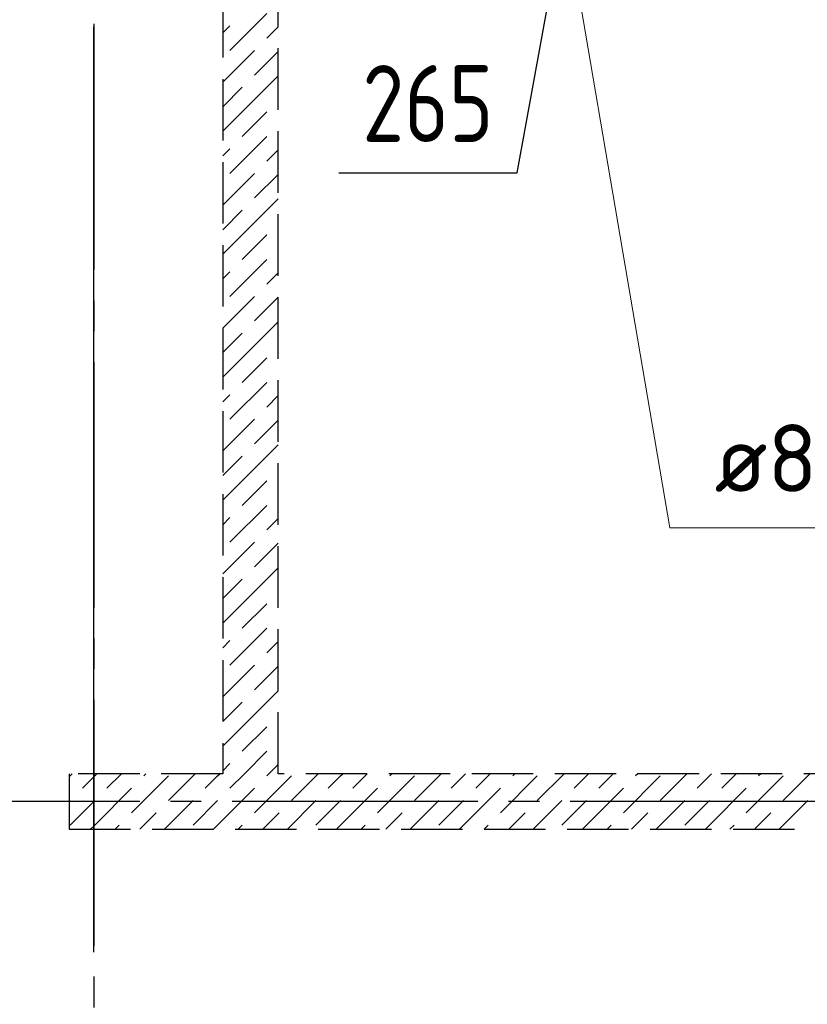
# Model space of a CAD drawing. Header units: millimetres. Extents: x 40580 to 1930067, y -240640 to 81020.
# Tile 570 of 656: x 1350319 to 1352881, y -207715 to -204512. Entities that reach past the tile are written whole.
import ezdxf

# ---------------------------------------------------------------- set-up
doc = ezdxf.new("R2010")
doc.units = ezdxf.units.MM
for name, pattern in [('______2', [270, 200, -70]), ('______5', [1100, 800, -100, 100, -100]), ('CENTER', [2, 1.25, -0.25, 0.25, -0.25])]:
    doc.linetypes.add(name, pattern=pattern)
for name, color, linetype, lineweight in [('Standard', 7, 'Continuous', 25), ('ОСИ', 7, 'CENTER', 15), ('Позиционная метка номер позиции', 7, 'Continuous', 13), ('Фиксатор', 7, 'Continuous', 25)]:
    doc.layers.add(name, color=color, linetype=linetype, lineweight=lineweight)
doc.layers.add('ЖБ Стена верхний уровень', color=7, linetype='______2', true_color=0x656565)
doc.layers.add('Тонкие', color=7, linetype='Continuous')
doc.styles.add('GOST 2.304', font='isocpeur.ttf', dxfattribs={"width": 0.8})
doc.styles.add('GOST 2.304-81', font='txt')
doc.styles.add('ISOCPEUR', font='isocpeur.ttf')
doc.dimstyles.new('СПДС', dxfattribs={"dimscale": 125, "dimtxt": 250, "dimasz": 250, "dimexe": 50, "dimexo": 10, "dimgap": 100, "dimtad": 1, "dimdec": 0, "dimtxsty": 'GOST 2.304-81', "dimblk": 'OBLIQUE', "dimcen": 250, "dimdle": 50, "dimadec": 0, "dimazin": 2, "dimtfac": 0.75, "dimtdec": 0, "dimtmove": 1, "dimatfit": 3, "dimfxl": 1, "dimtfill": 1, "dimtolj": 1, "dimarcsym": 1})

# ---------------------------------------------------------------- blocks, each defined once
blk = doc.blocks.new('_OBLIQUE')
at = {"color": 0, "linetype": 'ByBlock'}
blk.add_line((-0.5, -0.5), (0.5, 0.5), dxfattribs=at)
blk = doc.blocks.new('*D17396')
at = {"layer": 'Defpoints', "color": 0}
for p in [(1351954.8, -203584.6), (1352219.8, -203638.7), (1352219.8, -204185.5)]:
    blk.add_point(p, dxfattribs=at)
at = {"layer": 'Тонкие', "color": 0, "lineweight": -2}
for p, q in [((1351954.8, -203594.6), (1351954.8, -204235.5)), ((1352219.8, -203648.7), (1352219.8, -204235.5)), ((1351904.8, -204185.5), (1352269.8, -204185.5)), ((1351937.1, -205009.3), (1352087.3, -204185.5)), ((1351357.1, -205009.3), (1351937.1, -205009.3))]:
    blk.add_line(p, q, dxfattribs=at)
at = {"layer": 'Тонкие', "color": 0, "lineweight": -2, "xscale": 250, "yscale": 250, "zscale": 250, "rotation": 180}
blk.add_blockref('_OBLIQUE', (1351954.8, -204185.5), dxfattribs=at)
at = {"layer": 'Тонкие', "color": 0, "lineweight": -2, "xscale": 250, "yscale": 250, "zscale": 250}
blk.add_blockref('_OBLIQUE', (1352219.8, -204185.5), dxfattribs=at)
at = {"layer": 'Тонкие', "color": 0, "insert": (1351647.1, -204784.3), "char_height": 250, "attachment_point": 5, "style": 'GOST 2.304', "bg_fill": 3, "box_fill_scale": 1.1, "bg_fill_color": 256, "bg_fill_true_color": 13158600, "bg_fill_transparency": 0}
blk.add_mtext('\\A1;265', dxfattribs=at)

msp = doc.modelspace()

# ---------------------------------------------------------------- linework, layer by layer
at = {"layer": 'Standard', "color": 251, "linetype": 'Continuous', "lineweight": -3, "true_color": 0x656565, "transparency": 33554687}
msp.add_line((1350559.8, -207544.7), (1350559.8, -204534.7), dxfattribs=at)
at = {"layer": 'ЖБ Стена верхний уровень', "color": 251, "linetype": '______2', "lineweight": -3, "true_color": 0x656565, "transparency": 33554687}
for p, q in [((1350979.8, -204434.7), (1350979.8, -206964.6)), ((1351159.8, -206964.6), (1351159.8, -204434.7)), ((1350979.8, -206964.6), (1350479.8, -206964.6)), ((1350479.8, -206964.6), (1350479.8, -207144.7)), ((1356309.8, -206964.6), (1351159.8, -206964.6)), ((1350479.8, -207144.7), (1356309.8, -207144.7))]:
    msp.add_line(p, q, dxfattribs=at)
at = {"layer": 'ЖБ Стена верхний уровень', "color": 9, "linetype": 'Continuous', "lineweight": -3, "true_color": 0xc7c7c7, "transparency": 33554687}
for p, q in [((1351123, -204491.6), (1351003, -204611.6)), ((1350979.8, -204554.7), (1351003, -204531.6)), ((1351159.8, -204534.7), (1351123, -204571.6)), ((1350979.8, -204714.7), (1351083, -204611.6)), ((1351159.8, -204614.7), (1351083, -204691.6)), ((1351043, -204811.6), (1351159.8, -204694.7)), ((1351043, -204731.6), (1350979.8, -204794.7)), ((1351043, -204811.6), (1350979.8, -204874.7)), ((1351123, -204811.6), (1351043, -204891.6)), ((1351123, -204891.6), (1351003, -205011.6)), ((1350979.8, -204954.7), (1351003, -204931.6)), ((1351159.8, -204934.7), (1351123, -204971.6)), ((1350979.8, -205114.7), (1351083, -205011.6)), ((1351159.8, -205014.7), (1351083, -205091.6)), ((1351043, -205211.6), (1351159.8, -205094.7)), ((1351043, -205131.6), (1350979.8, -205194.7)), ((1351043, -205211.6), (1350979.8, -205274.7)), ((1351123, -205211.6), (1351043, -205291.6)), ((1351123, -205291.6), (1351003, -205411.6)), ((1350979.8, -205354.7), (1351003, -205331.6)), ((1351159.8, -205334.7), (1351123, -205371.6)), ((1350979.8, -205514.7), (1351083, -205411.6)), ((1351159.8, -205414.7), (1351083, -205491.6)), ((1351043, -205611.6), (1351159.8, -205494.7)), ((1351043, -205531.6), (1350979.8, -205594.7)), ((1351043, -205611.6), (1350979.8, -205674.7)), ((1351123, -205611.6), (1351043, -205691.6)), ((1351123, -205691.6), (1351003, -205811.6)), ((1350979.8, -205754.7), (1351003, -205731.6)), ((1351159.8, -205734.7), (1351123, -205771.6)), ((1350979.8, -205914.7), (1351083, -205811.6)), ((1351159.8, -205814.7), (1351083, -205891.6)), ((1351043, -206011.6), (1351159.8, -205894.7)), ((1351043, -205931.6), (1350979.8, -205994.7)), ((1351043, -206011.6), (1350979.8, -206074.7)), ((1351123, -206011.6), (1351043, -206091.6)), ((1351123, -206091.6), (1351003, -206211.6)), ((1350979.8, -206154.7), (1351003, -206131.6)), ((1351159.8, -206134.7), (1351123, -206171.6)), ((1350979.8, -206314.7), (1351083, -206211.6)), ((1351159.8, -206214.7), (1351083, -206291.6)), ((1351043, -206411.6), (1351159.8, -206294.7)), ((1351043, -206331.6), (1350979.8, -206394.7)), ((1351043, -206411.6), (1350979.8, -206474.7)), ((1351123, -206411.6), (1351043, -206491.6)), ((1351123, -206491.6), (1351003, -206611.6)), ((1350979.8, -206554.7), (1351003, -206531.6)), ((1351159.8, -206534.7), (1351123, -206571.6)), ((1350979.8, -206714.7), (1351083, -206611.6)), ((1351159.8, -206614.7), (1351083, -206691.6)), ((1351043, -206811.6), (1351159.8, -206694.7)), ((1351043, -206731.6), (1350979.8, -206794.7)), ((1351043, -206811.6), (1350979.8, -206874.7)), ((1351123, -206811.6), (1351043, -206891.6)), ((1351123, -206891.6), (1351049.9, -206964.6)), ((1350979.8, -206954.7), (1351003, -206931.6)), ((1351159.8, -206934.7), (1351129.9, -206964.6)), ((1350489.9, -206964.6), (1350479.8, -206974.7)), ((1350523, -207011.6), (1350563, -206971.6)), ((1350563, -206971.6), (1350569.9, -206964.6)), ((1350649.9, -206964.6), (1350603, -207011.6)), ((1350803, -206971.6), (1350683, -207091.6)), ((1350729.9, -206964.6), (1350723, -206971.6)), ((1350889.9, -206964.6), (1350803, -207051.6)), ((1350923, -207011.6), (1350963, -206971.6)), ((1350963, -206971.6), (1350969.9, -206964.6)), ((1351049.9, -206964.6), (1351003, -207011.6)), ((1351203, -206971.6), (1351083, -207091.6)), ((1351129.9, -206964.6), (1351123, -206971.6)), ((1351289.9, -206964.6), (1351203, -207051.6)), ((1351323, -207011.6), (1351363, -206971.6)), ((1351363, -206971.6), (1351369.9, -206964.6)), ((1351449.9, -206964.6), (1351403, -207011.6)), ((1351603, -206971.6), (1351483, -207091.6)), ((1351529.9, -206964.6), (1351523, -206971.6)), ((1351689.9, -206964.6), (1351603, -207051.6)), ((1351723, -207011.6), (1351763, -206971.6)), ((1351763, -206971.6), (1351769.9, -206964.6)), ((1351849.9, -206964.6), (1351803, -207011.6)), ((1352003, -206971.6), (1351883, -207091.6)), ((1351929.9, -206964.6), (1351923, -206971.6)), ((1352089.9, -206964.6), (1352003, -207051.6)), ((1352123, -207011.6), (1352163, -206971.6)), ((1352163, -206971.6), (1352169.9, -206964.6)), ((1352249.9, -206964.6), (1352203, -207011.6)), ((1352403, -206971.6), (1352283, -207091.6)), ((1352329.9, -206964.6), (1352323, -206971.6)), ((1352489.9, -206964.6), (1352403, -207051.6)), ((1352523, -207011.6), (1352563, -206971.6)), ((1352563, -206971.6), (1352569.9, -206964.6)), ((1352649.9, -206964.6), (1352603, -207011.6)), ((1352803, -206971.6), (1352683, -207091.6)), ((1352729.9, -206964.6), (1352723, -206971.6)), ((1352889.9, -206964.6), (1352803, -207051.6)), ((1350563, -207131.6), (1350683, -207011.6)), ((1350963, -207131.6), (1351083, -207011.6)), ((1351363, -207131.6), (1351483, -207011.6)), ((1351763, -207131.6), (1351883, -207011.6)), ((1352163, -207131.6), (1352283, -207011.6)), ((1352563, -207131.6), (1352683, -207011.6)), ((1350483, -207051.6), (1350479.8, -207054.7)), ((1350563, -207051.6), (1350483, -207131.6)), ((1350883, -207051.6), (1350789.9, -207144.7)), ((1350963, -207051.6), (1350883, -207131.6)), ((1351283, -207051.6), (1351189.9, -207144.7)), ((1351363, -207051.6), (1351283, -207131.6)), ((1351683, -207051.6), (1351589.9, -207144.7)), ((1351763, -207051.6), (1351683, -207131.6)), ((1352083, -207051.6), (1351989.9, -207144.7)), ((1352163, -207051.6), (1352083, -207131.6)), ((1352483, -207051.6), (1352389.9, -207144.7)), ((1352563, -207051.6), (1352483, -207131.6)), ((1352883, -207051.6), (1352789.9, -207144.7)), ((1350709.9, -207144.7), (1350763, -207091.6)), ((1351109.9, -207144.7), (1351163, -207091.6)), ((1351509.9, -207144.7), (1351563, -207091.6)), ((1351909.9, -207144.7), (1351963, -207091.6)), ((1352309.9, -207144.7), (1352363, -207091.6)), ((1352709.9, -207144.7), (1352763, -207091.6)), ((1350563, -207131.6), (1350549.9, -207144.7)), ((1350643, -207131.6), (1350629.9, -207144.7)), ((1350963, -207131.6), (1350949.9, -207144.7)), ((1351043, -207131.6), (1351029.9, -207144.7)), ((1351363, -207131.6), (1351349.9, -207144.7)), ((1351443, -207131.6), (1351429.9, -207144.7)), ((1351763, -207131.6), (1351749.9, -207144.7)), ((1351843, -207131.6), (1351829.9, -207144.7)), ((1352163, -207131.6), (1352149.9, -207144.7)), ((1352243, -207131.6), (1352229.9, -207144.7)), ((1352563, -207131.6), (1352549.9, -207144.7)), ((1352643, -207131.6), (1352629.9, -207144.7))]:
    msp.add_line(p, q, dxfattribs=at)
at = {"layer": 'ОСИ', "color": 8, "linetype": '______5', "lineweight": -3, "transparency": 33554687}
for p, q in [((1350559.8, -199024.7), (1350559.8, -232064.6)), ((1357309.8, -207054.7), (1347581.5, -207054.7))]:
    msp.add_line(p, q, dxfattribs=at)

# ---------------------------------------------------------------- texts
at = {"layer": 'Фиксатор', "color": 7, "linetype": 'Continuous', "lineweight": 13, "transparency": 33554687, "insert": (1352579.6, -206047.9), "char_height": 220, "width": 1889.829, "attachment_point": 7, "style": 'ISOCPEUR'}
msp.add_mtext('\\W0.98;ø8 L=785mm ', dxfattribs=at)

# ---------------------------------------------------------------- dimensions: what is measured, and where the dimension line sits
at = {"layer": 'Тонкие'}
dim = msp.add_linear_dim(base=(1352219.8, -204185.5), p1=(1351954.8, -203584.6), p2=(1352219.8, -203638.7), dimstyle='СПДС', override={"dimscale": 1, "dimtxsty": 'GOST 2.304'}, dxfattribs=at)
dim.commit()
dim.dimension.update_dxf_attribs({"geometry": '*D17396', "text_midpoint": (1351837.1, -205009.3), "dimtype": 160})

# ---------------------------------------------------------------- next in the draw order: linework, layer by layer
at = {"layer": 'Позиционная метка номер позиции', "color": 7, "linetype": 'Continuous', "lineweight": 13, "transparency": 33554687}
msp.add_lwpolyline([(1351967.2, -203422.3), (1352433.8, -206165.2), (1354435.6, -206165.2)], dxfattribs=at)

doc.saveas('drawing.dxf')
